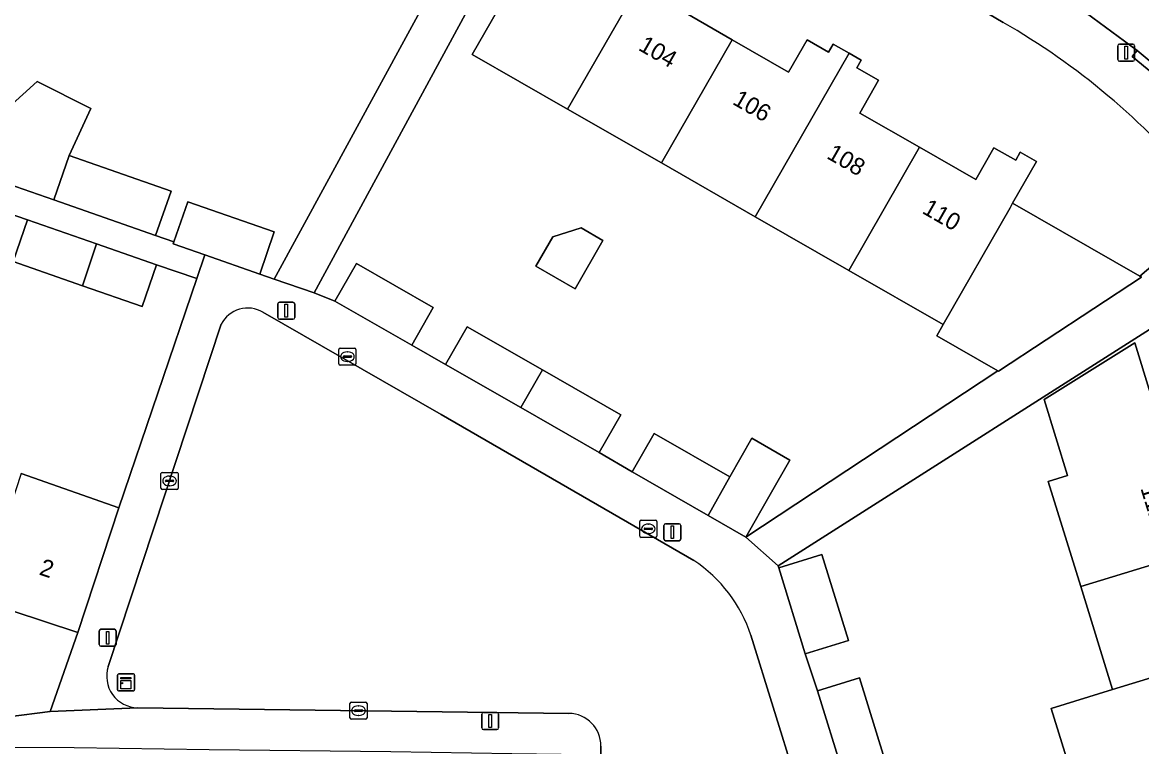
# Model space of a CAD drawing. Extents: x 163683 to 164494, y 382709 to 383872.
# Drawn here: x 164204 to 164269.7, y 383531.6 to 383574.1 of the extents above; entities that cross this region are included whole.
import ezdxf

# ---------------------------------------------------------------- set-up
doc = ezdxf.new("R2010")
doc.units = 0
for name, color, linetype in [('IMGEO_Erf', 7, 'Continuous'), ('IMGEO_Groenvoorziening', 7, 'Continuous'), ('IMGEO_Kast', 7, 'Continuous'), ('IMGEO_Kolk', 7, 'Continuous'), ('IMGEO_Lichtmast', 7, 'Continuous'), ('IMGEO_Pand', 7, 'Continuous'), ('IMGEO_Pand_nummerreeks', 7, 'Continuous'), ('IMGEO_Parkeervlak_open', 7, 'Continuous'), ('IMGEO_Voetpad_open', 7, 'Continuous')]:
    doc.layers.add(name, color=color, linetype=linetype)

msp = doc.modelspace()

# ---------------------------------------------------------------- linework, layer by layer
at = {"layer": 'IMGEO_Erf'}
for points in [[(164201.741, 383567.773), (164204.902, 383570.632), (164208.041, 383569.035), (164206.786, 383566.279), (164212.748, 383564.202), (164211.844, 383561.609), (164212.922, 383561.233), (164213.734, 383563.57), (164218.804, 383561.807), (164217.947, 383559.341), (164218.79, 383559.042), (164234.359, 383587.607)], [(164236.474, 383586.528), (164221.14, 383558.239), (164222.362, 383557.755), (164223.62, 383559.955), (164228.123, 383557.379), (164226.865, 383555.179), (164228.836, 383554.041), (164230.103, 383556.257), (164234.529, 383553.725), (164239.122, 383551.098), (164237.855, 383548.882), (164239.784, 383547.747), (164241.07, 383549.996), (164245.513, 383547.455), (164246.805, 383549.714), (164249.035, 383548.438), (164247.88, 383546.418), (164246.457, 383543.931), (164261.225, 383553.673), (164257.639, 383555.73), (164258.012, 383556.38), (164252.487, 383559.549), (164246.993, 383562.7)], [(164246.993, 383562.7), (164241.498, 383565.851), (164236.003, 383569.003), (164230.411, 383572.21), (164234.568, 383579.458)], [(164261.539, 383574.089), (164257.108, 383576.723)], [(164242.161, 383575.072), (164245.648, 383573.072), (164248.957, 383571.174), (164250.04, 383573.062), (164251.302, 383572.338), (164251.575, 383572.812), (164252.501, 383572.281), (164253.212, 383571.873), (164252.955, 383571.425), (164254.231, 383570.694), (164253.133, 383568.779), (164256.638, 383566.769), (164259.929, 383564.881), (164260.998, 383566.745), (164262.271, 383566.015), (164262.539, 383566.481), (164263.492, 383565.934), (164262.09, 383563.489), (164269.548, 383559.211), (164271.784, 383561.121), (164272.976, 383564.477)], [(164203.956, 383547.659), (164209.687, 383545.646), (164214.262, 383559.074), (164211.904, 383559.877), (164211.056, 383557.44), (164207.568, 383558.653), (164203.484, 383560.073), (164204.332, 383562.51), (164202.555, 383563.122)], [(164273.332, 383558.141), (164248.342, 383542.241), (164248.379, 383542.124), (164250.911, 383542.907), (164252.468, 383537.874), (164249.936, 383537.091), (164250.645, 383534.909), (164253.12, 383535.675), (164254.587, 383530.934)], [(164269.82, 383528.959), (164266.218, 383527.844), (164264.349, 383533.884), (164267.951, 383534.999), (164266.083, 383541.038), (164264.178, 383547.192), (164265.316, 383547.544), (164263.944, 383551.987), (164269.256, 383555.304), (164271.101, 383549.332)]]:
    msp.add_lwpolyline(points, dxfattribs=at)
for points in [[(164238.07, 383561.31), (164236.442, 383558.473), (164234.138, 383559.795), (164235.133, 383561.531), (164236.792, 383562.044)], [(164184.531, 383545.8), (164178.871, 383547.659), (164173.21, 383549.519), (164167.55, 383551.378), (164161.889, 383553.238), (164156.229, 383555.097), (164150.454, 383556.994), (164148.616, 383551.433), (164203.22, 383533.389), (164205.665, 383533.708), (164207.282, 383538.326), (164201.512, 383540.221), (164195.851, 383542.081), (164190.192, 383543.94)]]:
    msp.add_lwpolyline(points, close=True, dxfattribs=at)
msp.add_arc((164240.261, 383537.161), 42.62, 39.8611, 60.04949, dxfattribs=at)
at = {"layer": 'IMGEO_Groenvoorziening'}
for points in [[(164243.403, 383542.551), (164228.579, 383551.101), (164218.14, 383557.101)], [(164215.697, 383556.401), (164209.069, 383536.347)], [(164258.874, 383498.962), (164252.817, 383518.51), (164249.365, 383529.747), (164246.748, 383538.17)], [(164210.794, 383533.927), (164236.079, 383533.594)], [(164237.945, 383531.68), (164237.781, 383518.282)]]:
    msp.add_lwpolyline(points, dxfattribs=at)
for centre, radius, start, end in [((164217.244, 383555.616), 1.734, 58.87431, 153.10319), ((164238.76, 383535.539), 8.41, 18.2328, 56.49242), ((164210.818, 383535.769), 1.842, 161.72037, 269.24293), ((164236.054, 383531.703), 1.892, 359.31713, 89.22782)]:
    msp.add_arc(centre, radius, start, end, dxfattribs=at)
at = {"layer": 'IMGEO_Kast'}
for p, q in [((164209.682, 383535.91), (164210.523, 383535.91)), ((164210.523, 383535.91), (164209.682, 383535.91)), ((164209.607, 383534.985), (164209.607, 383535.826)), ((164209.607, 383535.826), (164209.607, 383534.985)), ((164210.607, 383535.835), (164210.607, 383534.994)), ((164210.607, 383534.994), (164210.607, 383535.835)), ((164210.532, 383534.91), (164209.691, 383534.91)), ((164209.691, 383534.91), (164210.532, 383534.91))]:
    msp.add_line(p, q, dxfattribs=at)
for points in [[(164209.802, 383535.7), (164210.402, 383535.7), (164210.402, 383535.615), (164209.802, 383535.615), (164209.802, 383535.7)], [(164209.802, 383535.525), (164210.402, 383535.525), (164210.402, 383535.036), (164209.802, 383535.036), (164209.802, 383535.525)]]:
    msp.add_lwpolyline(points, dxfattribs=at)
msp.add_circle((164209.886, 383535.374), 0.0377, dxfattribs=at)
for centre, start, end in [((164209.685, 383535.832), 92.4484, 184.28452), ((164209.685, 383535.832), 92.4484, 184.28452), ((164210.529, 383535.832), 2.4484, 94.28452), ((164210.529, 383535.832), 2.4484, 94.28452), ((164209.685, 383534.988), 182.4484, 274.28452), ((164209.685, 383534.988), 182.4484, 274.28452), ((164210.529, 383534.988), 272.4484, 4.28452), ((164210.529, 383534.988), 272.4484, 4.28452)]:
    msp.add_arc(centre, 0.0779, start, end, dxfattribs=at)
at = {"layer": 'IMGEO_Kolk'}
for p, q in [((164222.592, 383554.074), (164222.592, 383554.926)), ((164222.667, 383555), (164223.519, 383555)), ((164223.593, 383554.926), (164223.593, 383554.074)), ((164222.851, 383554.494), (164222.851, 383554.506)), ((164223.289, 383554.457), (164222.891, 383554.457)), ((164222.894, 383554.543), (164223.292, 383554.543)), ((164223.08, 383554.78), (164223.105, 383554.78)), ((164223.335, 383554.506), (164223.335, 383554.494)), ((164223.519, 383554), (164222.667, 383554)), ((164223.103, 383554.22), (164223.078, 383554.22)), ((164212.235, 383547.718), (164213.087, 383547.718)), ((164212.16, 383546.792), (164212.16, 383547.644)), ((164212.419, 383547.212), (164212.419, 383547.224)), ((164212.857, 383547.175), (164212.459, 383547.175)), ((164212.462, 383547.261), (164212.86, 383547.261)), ((164212.648, 383547.498), (164212.673, 383547.498)), ((164212.903, 383547.224), (164212.903, 383547.212)), ((164213.161, 383547.644), (164213.161, 383546.792)), ((164213.087, 383546.718), (164212.235, 383546.718)), ((164212.671, 383546.938), (164212.646, 383546.938)), ((164240.232, 383543.985), (164240.232, 383544.837)), ((164240.307, 383544.911), (164241.159, 383544.911)), ((164240.534, 383544.454), (164240.932, 383544.454)), ((164240.72, 383544.691), (164240.745, 383544.691)), ((164241.233, 383544.837), (164241.233, 383543.985)), ((164241.159, 383543.911), (164240.307, 383543.911)), ((164240.491, 383544.405), (164240.491, 383544.417)), ((164240.929, 383544.368), (164240.531, 383544.368)), ((164240.743, 383544.131), (164240.718, 383544.131)), ((164240.975, 383544.417), (164240.975, 383544.405)), ((164223.239, 383533.328), (164223.239, 383534.18)), ((164223.314, 383534.254), (164224.166, 383534.254)), ((164223.727, 383534.034), (164223.752, 383534.034)), ((164224.24, 383534.18), (164224.24, 383533.328)), ((164223.498, 383533.748), (164223.498, 383533.76)), ((164223.936, 383533.711), (164223.538, 383533.711)), ((164223.541, 383533.797), (164223.939, 383533.797)), ((164223.75, 383533.474), (164223.725, 383533.474)), ((164223.982, 383533.76), (164223.982, 383533.748)), ((164224.166, 383533.254), (164223.314, 383533.254))]:
    msp.add_line(p, q, dxfattribs=at)
for points in [[(164222.592, 383554.074), (164222.592, 383554.926)], [(164222.667, 383555), (164223.519, 383555)], [(164223.593, 383554.926), (164223.593, 383554.074)], [(164223.519, 383554), (164222.667, 383554)], [(164212.235, 383547.718), (164213.087, 383547.718)], [(164212.16, 383546.792), (164212.16, 383547.644)], [(164213.161, 383547.644), (164213.161, 383546.792)], [(164213.087, 383546.718), (164212.235, 383546.718)], [(164240.232, 383543.985), (164240.232, 383544.837)], [(164240.307, 383544.911), (164241.159, 383544.911)], [(164241.233, 383544.837), (164241.233, 383543.985)], [(164241.159, 383543.911), (164240.307, 383543.911)], [(164223.239, 383533.328), (164223.239, 383534.18)], [(164223.314, 383534.254), (164224.166, 383534.254)], [(164224.24, 383534.18), (164224.24, 383533.328)], [(164224.166, 383533.254), (164223.314, 383533.254)]]:
    msp.add_lwpolyline(points, dxfattribs=at)
for centre, radius, start, end in [((164222.669, 383554.924), 0.0765, 91.55205, 178.44795), ((164222.669, 383554.924), 0.0765, 91.55205, 178.44795), ((164223.517, 383554.924), 0.0765, 1.55205, 88.44795), ((164223.517, 383554.924), 0.0765, 1.55205, 88.44795), ((164222.891, 383554.503), 0.0403, 85.87752, 175.75265), ((164222.888, 383554.493), 0.0366, 178.93798, 274.71019), ((164223.292, 383554.5), 0.043, 264.86636, 352.45326), ((164223.296, 383554.505), 0.0386, 1.73085, 96.63898), ((164222.669, 383554.076), 0.0765, 181.55205, 268.44795), ((164222.669, 383554.076), 0.0765, 181.55205, 268.44795), ((164223.517, 383554.076), 0.0765, 271.55205, 358.44795), ((164223.517, 383554.076), 0.0765, 271.55205, 358.44795), ((164212.237, 383547.642), 0.0765, 91.55205, 178.44795), ((164212.237, 383547.642), 0.0765, 91.55205, 178.44795), ((164213.085, 383547.642), 0.0765, 1.55205, 88.44795), ((164213.085, 383547.642), 0.0765, 1.55205, 88.44795), ((164212.459, 383547.221), 0.0403, 85.87752, 175.75265), ((164212.456, 383547.211), 0.0366, 178.93798, 274.71019), ((164212.86, 383547.218), 0.043, 264.86636, 352.45326), ((164212.864, 383547.223), 0.0386, 1.73085, 96.63898), ((164212.237, 383546.794), 0.0765, 181.55205, 268.44795), ((164212.237, 383546.794), 0.0765, 181.55205, 268.44795), ((164213.085, 383546.794), 0.0765, 271.55205, 358.44795), ((164213.085, 383546.794), 0.0765, 271.55205, 358.44795), ((164240.309, 383544.835), 0.0765, 91.55205, 178.44795), ((164240.309, 383544.835), 0.0765, 91.55205, 178.44795), ((164240.531, 383544.414), 0.0403, 85.87752, 175.75265), ((164240.936, 383544.416), 0.0386, 1.73085, 96.63898), ((164241.157, 383544.835), 0.0765, 1.55205, 88.44795), ((164241.157, 383544.835), 0.0765, 1.55205, 88.44795), ((164240.309, 383543.987), 0.0765, 181.55205, 268.44795), ((164240.309, 383543.987), 0.0765, 181.55205, 268.44795), ((164240.528, 383544.404), 0.0366, 178.93798, 274.71019), ((164240.932, 383544.411), 0.043, 264.86636, 352.45326), ((164241.157, 383543.987), 0.0765, 271.55205, 358.44795), ((164241.157, 383543.987), 0.0765, 271.55205, 358.44795), ((164223.316, 383534.178), 0.0765, 91.55205, 178.44795), ((164223.316, 383534.178), 0.0765, 91.55205, 178.44795), ((164224.164, 383534.178), 0.0765, 1.55205, 88.44795), ((164224.164, 383534.178), 0.0765, 1.55205, 88.44795), ((164223.316, 383533.33), 0.0765, 181.55205, 268.44795), ((164223.316, 383533.33), 0.0765, 181.55205, 268.44795), ((164223.538, 383533.757), 0.0403, 85.87752, 175.75265), ((164223.535, 383533.747), 0.0366, 178.93798, 274.71019), ((164223.939, 383533.754), 0.043, 264.86636, 352.45326), ((164223.943, 383533.759), 0.0386, 1.73085, 96.63898), ((164224.164, 383533.33), 0.0765, 271.55205, 358.44795), ((164224.164, 383533.33), 0.0765, 271.55205, 358.44795)]:
    msp.add_arc(centre, radius, start, end, dxfattribs=at)
for centre, major_axis, ratio, start_param, end_param in [((164223.079, 383554.5), (-0.387, 0.002), 0.722429, 4.712389, 7.853982), ((164223.104, 383554.5), (-0.39, 0.002), 0.717154, 1.570796, 4.712389), ((164212.647, 383547.218), (-0.387, 0.002), 0.722429, 4.712389, 7.853982), ((164212.672, 383547.218), (-0.39, 0.002), 0.717154, 1.570796, 4.712389), ((164240.719, 383544.411), (-0.387, 0.002), 0.722429, 4.712389, 7.853982), ((164240.744, 383544.411), (-0.39, 0.002), 0.717154, 1.570796, 4.712389), ((164223.726, 383533.754), (-0.387, 0.002), 0.722429, 4.712389, 7.853982), ((164223.751, 383533.754), (-0.39, 0.002), 0.717154, 1.570796, 4.712389)]:
    msp.add_ellipse(centre, major_axis=major_axis, ratio=ratio, start_param=start_param, end_param=end_param, dxfattribs=at)
at = {"layer": 'IMGEO_Lichtmast'}
for p, q in [((164268.255, 383571.914), (164268.255, 383572.714)), ((164268.255, 383572.714), (164268.255, 383571.914)), ((164268.355, 383572.814), (164269.145, 383572.814)), ((164269.145, 383572.814), (164268.355, 383572.814)), ((164269.245, 383572.714), (164269.245, 383571.914)), ((164269.245, 383571.914), (164269.245, 383572.714)), ((164269.145, 383571.814), (164268.355, 383571.814)), ((164268.355, 383571.814), (164269.145, 383571.814)), ((164219.009, 383556.793), (164219.009, 383557.593)), ((164219.009, 383557.593), (164219.009, 383556.793)), ((164219.109, 383557.693), (164219.899, 383557.693)), ((164219.899, 383557.693), (164219.109, 383557.693)), ((164219.999, 383557.593), (164219.999, 383556.793)), ((164219.999, 383556.793), (164219.999, 383557.593)), ((164219.899, 383556.693), (164219.109, 383556.693)), ((164219.109, 383556.693), (164219.899, 383556.693)), ((164241.643, 383543.812), (164241.643, 383544.612)), ((164241.643, 383544.612), (164241.643, 383543.812)), ((164241.743, 383544.712), (164242.533, 383544.712)), ((164242.533, 383544.712), (164241.743, 383544.712)), ((164242.633, 383544.612), (164242.633, 383543.812)), ((164242.633, 383543.812), (164242.633, 383544.612)), ((164242.533, 383543.712), (164241.743, 383543.712)), ((164241.743, 383543.712), (164242.533, 383543.712)), ((164208.64, 383538.528), (164209.43, 383538.528)), ((164209.43, 383538.528), (164208.64, 383538.528)), ((164208.54, 383537.628), (164208.54, 383538.428)), ((164208.54, 383538.428), (164208.54, 383537.628)), ((164209.53, 383538.428), (164209.53, 383537.628)), ((164209.53, 383537.628), (164209.53, 383538.428)), ((164209.43, 383537.528), (164208.64, 383537.528)), ((164208.64, 383537.528), (164209.43, 383537.528)), ((164230.967, 383532.75), (164230.967, 383533.55)), ((164230.967, 383533.55), (164230.967, 383532.75)), ((164231.067, 383533.65), (164231.857, 383533.65)), ((164231.857, 383533.65), (164231.067, 383533.65)), ((164231.957, 383533.55), (164231.957, 383532.75)), ((164231.957, 383532.75), (164231.957, 383533.55)), ((164231.857, 383532.65), (164231.067, 383532.65)), ((164231.067, 383532.65), (164231.857, 383532.65))]:
    msp.add_line(p, q, dxfattribs=at)
for points in [[(164268.675, 383572.689), (164268.825, 383572.689), (164268.825, 383571.939), (164268.675, 383571.939), (164268.675, 383572.689)], [(164219.429, 383557.568), (164219.579, 383557.568), (164219.579, 383556.818), (164219.429, 383556.818), (164219.429, 383557.568)], [(164242.063, 383544.587), (164242.213, 383544.587), (164242.213, 383543.837), (164242.063, 383543.837), (164242.063, 383544.587)], [(164208.96, 383538.403), (164209.11, 383538.403), (164209.11, 383537.653), (164208.96, 383537.653), (164208.96, 383538.403)], [(164231.387, 383533.525), (164231.537, 383533.525), (164231.537, 383532.775), (164231.387, 383532.775), (164231.387, 383533.525)]]:
    msp.add_lwpolyline(points, dxfattribs=at)
for centre, start, end in [((164268.355, 383572.714), 90, 180), ((164268.355, 383572.714), 90, 180), ((164269.145, 383572.714), 0, 90), ((164269.145, 383572.714), 360, 90), ((164268.355, 383571.914), 180, 270), ((164268.355, 383571.914), 180, 270), ((164269.145, 383571.914), 270, 0), ((164269.145, 383571.914), 270, 0), ((164219.109, 383557.593), 90, 180), ((164219.109, 383557.593), 90, 180), ((164219.899, 383557.593), 0, 90), ((164219.899, 383557.593), 360, 90), ((164219.109, 383556.793), 180, 270), ((164219.109, 383556.793), 180, 270), ((164219.899, 383556.793), 270, 0), ((164219.899, 383556.793), 270, 0), ((164241.743, 383544.612), 90, 180), ((164241.743, 383544.612), 90, 180), ((164242.533, 383544.612), 0, 90), ((164242.533, 383544.612), 360, 90), ((164241.743, 383543.812), 180, 270), ((164241.743, 383543.812), 180, 270), ((164242.533, 383543.812), 270, 0), ((164242.533, 383543.812), 270, 0), ((164208.64, 383538.428), 90, 180), ((164208.64, 383538.428), 90, 180), ((164209.43, 383538.428), 0, 90), ((164209.43, 383538.428), 360, 90), ((164208.64, 383537.628), 180, 270), ((164208.64, 383537.628), 180, 270), ((164209.43, 383537.628), 270, 0), ((164209.43, 383537.628), 270, 0), ((164231.067, 383533.55), 90, 180), ((164231.067, 383533.55), 90, 180), ((164231.857, 383533.55), 0, 90), ((164231.857, 383533.55), 360, 90), ((164231.067, 383532.75), 180, 270), ((164231.067, 383532.75), 180, 270), ((164231.857, 383532.75), 270, 0), ((164231.857, 383532.75), 270, 0)]:
    msp.add_arc(centre, 0.1, start, end, dxfattribs=at)
at = {"layer": 'IMGEO_Pand'}
for points in [[(164241.537, 383578.627), (164240.696, 383579.11), (164240.436, 383578.655), (164239.158, 383579.388), (164238.052, 383577.46), (164234.568, 383579.458), (164230.411, 383572.21), (164236.003, 383569.003)], [(164241.537, 383578.627), (164236.003, 383569.003), (164241.498, 383565.851), (164245.648, 383573.072), (164242.161, 383575.072), (164243.275, 383577.015), (164242.005, 383577.744), (164242.27, 383578.207)], [(164245.648, 383573.072), (164241.498, 383565.851), (164246.993, 383562.7), (164252.501, 383572.281), (164251.575, 383572.812), (164251.302, 383572.338), (164250.04, 383573.062), (164248.957, 383571.174)], [(164252.501, 383572.281), (164246.993, 383562.7), (164252.487, 383559.549), (164256.638, 383566.769), (164253.133, 383568.779), (164254.231, 383570.694), (164252.955, 383571.425), (164253.212, 383571.873)], [(164201.741, 383567.773), (164200.915, 383565.418), (164205.878, 383563.688), (164206.786, 383566.279), (164208.041, 383569.035), (164204.902, 383570.632)], [(164261.94, 383563.228), (164262.09, 383563.489), (164263.492, 383565.934), (164262.539, 383566.481), (164262.271, 383566.015), (164260.998, 383566.745), (164259.929, 383564.881), (164256.638, 383566.769), (164252.487, 383559.549), (164258.012, 383556.38)], [(164212.748, 383564.202), (164206.786, 383566.279), (164205.878, 383563.688), (164211.844, 383561.609)], [(164218.804, 383561.807), (164213.734, 383563.57), (164212.922, 383561.233), (164212.877, 383561.105), (164214.734, 383560.459), (164217.947, 383559.341)], [(164262.09, 383563.489), (164261.94, 383563.228), (164258.012, 383556.38), (164257.639, 383555.73), (164261.225, 383553.673), (164261.267, 383553.649), (164269.64, 383559.158), (164269.548, 383559.211)], [(164207.568, 383558.653), (164208.374, 383561.105), (164204.332, 383562.51), (164203.484, 383560.073)], [(164238.07, 383561.31), (164236.792, 383562.044), (164235.133, 383561.531), (164234.138, 383559.795), (164236.442, 383558.473)], [(164207.568, 383558.653), (164211.056, 383557.44), (164211.904, 383559.877), (164208.374, 383561.105)], [(164226.865, 383555.179), (164228.123, 383557.379), (164223.62, 383559.955), (164222.362, 383557.755)], [(164234.529, 383553.725), (164230.103, 383556.257), (164228.836, 383554.041), (164233.257, 383551.512)], [(164266.083, 383541.038), (164276.787, 383544.295), (164276.552, 383545.06), (164276.096, 383544.919), (164275.687, 383546.244), (164273.395, 383545.535), (164272.123, 383549.647), (164271.101, 383549.332), (164269.256, 383555.304), (164263.944, 383551.987), (164265.316, 383547.544), (164264.178, 383547.192)], [(164234.529, 383553.725), (164233.257, 383551.512), (164237.855, 383548.882), (164239.122, 383551.098)], [(164244.237, 383545.2), (164245.513, 383547.455), (164241.07, 383549.996), (164239.784, 383547.747)], [(164244.237, 383545.2), (164246.457, 383543.931), (164247.88, 383546.418), (164249.035, 383548.438), (164246.805, 383549.714), (164245.513, 383547.455)], [(164203.956, 383547.659), (164201.512, 383540.221), (164207.282, 383538.326), (164209.687, 383545.646)], [(164266.083, 383541.038), (164267.951, 383534.999), (164275.959, 383537.435), (164274.829, 383541.087), (164277.053, 383541.775), (164276.622, 383543.168), (164277.092, 383543.313), (164276.787, 383544.295)], [(164249.936, 383537.091), (164252.468, 383537.874), (164250.911, 383542.907), (164248.379, 383542.124)], [(164279.404, 383534.174), (164277.181, 383533.486), (164275.959, 383537.435), (164267.951, 383534.999), (164264.349, 383533.884), (164266.218, 383527.844), (164269.82, 383528.959), (164280.516, 383532.214), (164280.274, 383532.995), (164279.812, 383532.852)], [(164252.108, 383530.18), (164254.587, 383530.934), (164253.12, 383535.675), (164250.645, 383534.909)]]:
    msp.add_lwpolyline(points, close=True, dxfattribs=at)
at = {"layer": 'IMGEO_Parkeervlak_open'}
msp.add_lwpolyline([(164175.764, 383624.455), (164257.542, 383579.901), (164262.793, 383576.956), (164264.289, 383576.039), (164266.044, 383574.897), (164269.392, 383572.433), (164272.49, 383569.873), (164274.731, 383567.862), (164278.195, 383564.269), (164280.771, 383561.188)], dxfattribs=at)
at = {"layer": 'IMGEO_Voetpad_open'}
for points in [[(164280.771, 383561.188), (164278.195, 383564.269), (164274.731, 383567.862), (164272.49, 383569.873), (164272.181, 383569.542), (164269.106, 383572.082), (164269.392, 383572.433), (164266.044, 383574.897), (164264.289, 383576.039), (164262.793, 383576.956), (164257.542, 383579.901), (164175.764, 383624.455)], [(164172.181, 383622.996), (164177.359, 383620.155), (164233.876, 383589.375), (164238.193, 383587.024), (164257.108, 383576.723), (164261.539, 383574.089)], [(164202.555, 383563.122), (164204.332, 383562.51), (164208.374, 383561.105), (164211.904, 383559.877), (164214.262, 383559.074), (164214.734, 383560.459), (164212.877, 383561.105), (164212.922, 383561.233), (164211.844, 383561.609), (164205.878, 383563.688), (164200.915, 383565.418)], [(164252.108, 383530.18), (164250.645, 383534.909), (164249.936, 383537.091), (164248.379, 383542.124), (164248.342, 383542.241), (164246.457, 383543.931), (164244.237, 383545.2), (164239.784, 383547.747), (164237.855, 383548.882), (164233.257, 383551.512), (164228.836, 383554.041), (164226.865, 383555.179), (164222.362, 383557.755), (164221.14, 383558.239), (164218.79, 383559.042), (164217.947, 383559.341), (164214.734, 383560.459), (164214.262, 383559.074), (164209.687, 383545.646), (164207.282, 383538.326), (164205.665, 383533.708), (164210.794, 383533.927)], [(164218.14, 383557.101), (164228.579, 383551.101), (164243.403, 383542.551)], [(164209.069, 383536.347), (164215.697, 383556.401)], [(164246.748, 383538.17), (164249.365, 383529.747), (164252.817, 383518.51), (164258.874, 383498.962)], [(164236.079, 383533.594), (164210.794, 383533.927), (164205.665, 383533.708), (164203.22, 383533.389), (164203.243, 383531.617), (164207.078, 383531.602), (164214.978, 383531.481), (164225.643, 383531.363), (164232.738, 383531.253), (164235.621, 383531.208), (164235.527, 383525.116), (164235.462, 383520.941), (164235.44, 383519.222), (164235.432, 383518.609), (164227.7, 383518.727), (164231.31, 383500), (164232.451, 383494.079), (164233.716, 383494.319)], [(164237.781, 383518.282), (164237.945, 383531.68)]]:
    msp.add_lwpolyline(points, dxfattribs=at)
for points in [[(164236.474, 383586.528), (164238.193, 383587.024), (164233.876, 383589.375), (164234.359, 383587.607), (164218.79, 383559.042), (164221.14, 383558.239)], [(164272.49, 383569.873), (164269.392, 383572.433), (164269.106, 383572.082), (164272.181, 383569.542)], [(164273.332, 383558.141), (164275.874, 383558.003), (164277.799, 383555.574), (164272.976, 383564.477), (164271.784, 383561.121), (164269.548, 383559.211), (164269.64, 383559.158), (164261.267, 383553.649), (164261.225, 383553.673), (164246.457, 383543.931), (164248.342, 383542.241)]]:
    msp.add_lwpolyline(points, close=True, dxfattribs=at)
for centre, radius, start, end in [((164240.261, 383537.161), 42.62, 39.8611, 60.04949), ((164217.244, 383555.616), 1.734, 58.87431, 153.10319), ((164238.76, 383535.539), 8.41, 18.2328, 56.49242), ((164210.818, 383535.769), 1.842, 161.72037, 269.24293), ((164236.054, 383531.703), 1.892, 359.31713, 89.22782)]:
    msp.add_arc(centre, radius, start, end, dxfattribs=at)

# ---------------------------------------------------------------- texts
at = {"layer": 'IMGEO_Pand_nummerreeks'}
for s, rotation, p in [('104', 330.11452, (164240.093, 383572.499)), ('106', 330.11452, (164245.611, 383569.329)), ('108', 330.11452, (164251.132, 383566.156)), ('110', 330.11452, (164256.728, 383562.94)), ('112', 287.21144, (164269.576, 383546.787)), ('2', 341.81465, (164204.964, 383541.741))]:
    msp.add_text(s, height=1, rotation=rotation, dxfattribs=at).set_placement(p)

doc.saveas('drawing.dxf')
